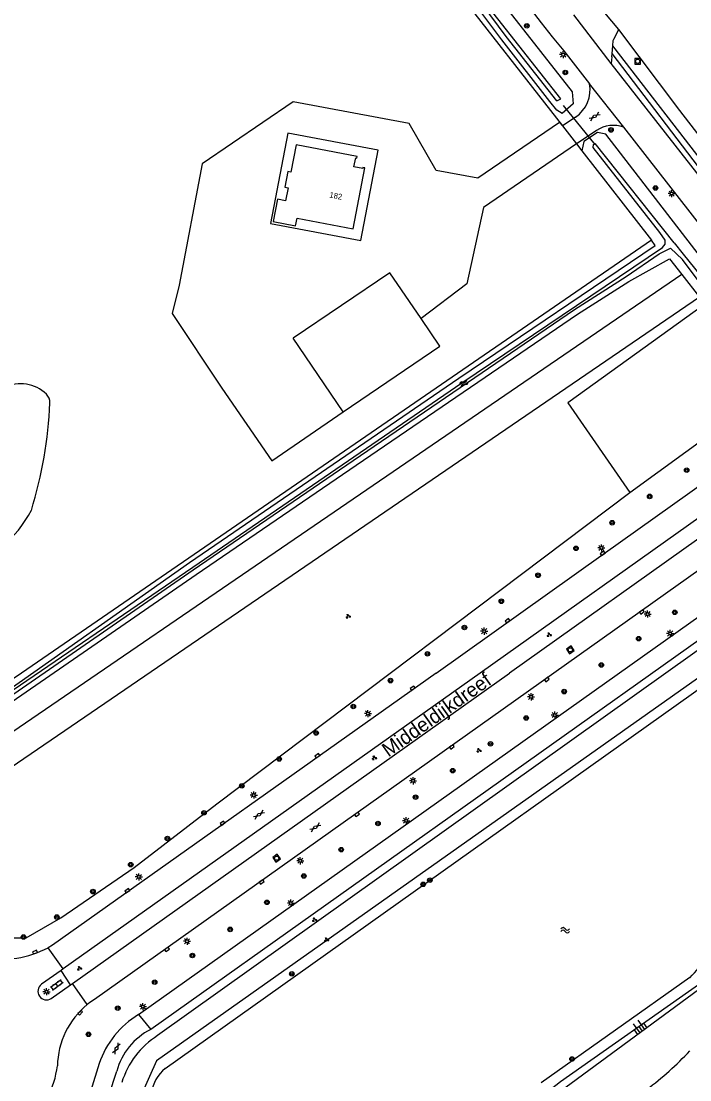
# Model space of a CAD drawing. Extents: x 124000 to 128010, y 398999 to 403000.
# Drawn here: x 126565.9 to 126683.4, y 400428.6 to 400614.4 of the extents above; entities that cross this region are included whole.
import ezdxf

# ---------------------------------------------------------------- set-up
doc = ezdxf.new("R2010")
doc.units = 0
for name, color, linetype in [('gg-afsc-faunaraster', 7, 'Continuous'), ('gg-afsc-hekwerk', 7, 'Continuous'), ('gg-anno-huisnummerreeks BGT', 7, 'Continuous'), ('gg-anno-openbare ruimte label', 7, 'Continuous'), ('gg-bbg-bijgebouw', 7, 'Continuous'), ('gg-bbg-gedigitaliseerde bebouwing', 7, 'Continuous'), ('gg-bbg-hoofdgebouw', 7, 'Continuous'), ('gg-bbg-luifel en loopbrug', 7, 'Continuous'), ('gg-knt-BGT kruinlijn', 7, 'Continuous'), ('gg-knt-bronhoudergrens', 7, 'Continuous'), ('gg-knt-verharding', 7, 'Continuous'), ('gg-kntw-bovenkant insteek waterloop', 7, 'Continuous'), ('gg-kntw-waterlijn', 7, 'Continuous'), ('gg-kwrk-duiker nz buis', 7, 'Continuous'), ('gt-grn-groengrens', 7, 'Continuous'), ('gt-grn-groengrens NZ', 7, 'Continuous'), ('gt-grn-vlakafsluiter', 7, 'Continuous'), ('gt-grn-weggrens', 7, 'Continuous'), ('gt-symb-boom', 7, 'Continuous'), ('gt-symb-gesloten verharding', 7, 'Continuous'), ('gt-symb-groenvak', 7, 'Continuous'), ('gt-symb-klinker verharding', 7, 'Continuous'), ('gt-symb-kolk', 7, 'Continuous'), ('gt-symb-lichtmast', 7, 'Continuous'), ('gt-symb-rioolschacht', 7, 'Continuous'), ('gt-symb-talud symbool', 7, 'Continuous'), ('gt-symb-watersymbool', 7, 'Continuous')]:
    doc.layers.add(name, color=color, linetype=linetype)

# ---------------------------------------------------------------- blocks, each defined once
blk = doc.blocks.new('gt0-RS')
at = {"layer": 'gt-symb-rioolschacht'}
blk.add_lwpolyline([(-0.5, -0.5), (0.5, -0.5), (0.5, 0.5), (-0.5, 0.5)], close=True, dxfattribs=at)
blk.add_circle((0, 0), 0.375, dxfattribs=at)
blk = doc.blocks.new('gt0-LMAST')
at = {"layer": 'gt-symb-lichtmast'}
for p, q in [((-0.18, 0.17), (-0.45, 0.44)), ((-0.01, 0.25), (-0.01, 0.62)), ((0.17, 0.17), (0.44, 0.44)), ((-0.26, 0), (-0.63, 0)), ((-0.18, -0.18), (-0.45, -0.45)), ((-0.01, -0.25), (-0.01, -0.63)), ((0.44, -0.45), (0.17, -0.18)), ((0.24, 0), (0.62, 0))]:
    blk.add_line(p, q, dxfattribs=at)
blk.add_circle((-0.01, 0), 0.25, dxfattribs=at)
blk = doc.blocks.new('gt0-BOOM')
at = {"layer": 'gt-symb-boom'}
for radius in [0.4, 0.2]:
    blk.add_circle((0, 0), radius, dxfattribs=at)
blk = doc.blocks.new('gt0-GRVAK')
at = {"layer": 'gt-symb-groenvak'}
for p, q in [((-0.11, 0.19), (-0.23, 0.24)), ((-0.18, 0.15), (0.09, 0.15)), ((-0.09, 0.21), (-0.16, 0.32)), ((-0.05, 0.21), (-0.05, 0.39)), ((0, 0.21), (0.06, 0.32)), ((0.01, 0.19), (0.13, 0.24)), ((0.26, -0.05), (0.2, 0.06)), ((0.3, -0.05), (0.3, 0.13)), ((0.35, -0.05), (0.41, 0.06)), ((-0.25, -0.23), (-0.36, -0.18)), ((-0.32, -0.26), (-0.05, -0.26)), ((-0.23, -0.21), (-0.29, -0.1)), ((-0.18, -0.2), (-0.18, -0.02)), ((-0.14, -0.21), (-0.07, -0.1)), ((-0.12, -0.23), (0, -0.18)), ((0.24, -0.07), (0.12, -0.02)), ((0.17, -0.11), (0.44, -0.11)), ((0.37, -0.07), (0.49, -0.02))]:
    blk.add_line(p, q, dxfattribs=at)
blk = doc.blocks.new('gt0-KOLK')
at = {"layer": 'gt-symb-kolk'}
blk.add_lwpolyline([(0, 0), (0.38, 0), (0.38, 0.4), (-0.38, 0.4), (-0.38, 0), (0, 0)], dxfattribs=at)
blk = doc.blocks.new('gt0-GESVH1')
at = {"layer": 'gt-symb-gesloten verharding'}
for p, q in [((-0.99, -0.26), (0.01, 0.24)), ((0.01, -0.26), (-0.99, 0.24)), ((0.01, 0.24), (1.01, -0.26)), ((1.01, 0.24), (0.01, -0.26))]:
    blk.add_line(p, q, dxfattribs=at)
blk = doc.blocks.new('gt0-KL1')
at = {"layer": 'gt-symb-klinker verharding'}
for p, q in [((-1.15, 0.3), (1.15, 0.3)), ((-1, -0.3), (-1, 0.3)), ((-0.5, 0.3), (-0.5, 0.45)), ((0, -0.3), (0, 0.3)), ((0.5, 0.3), (0.5, 0.45)), ((1, -0.3), (1, 0.3)), ((-1.15, -0.3), (1.15, -0.3)), ((-0.5, -0.45), (-0.5, -0.3)), ((0.5, -0.45), (0.5, -0.3))]:
    blk.add_line(p, q, dxfattribs=at)
blk = doc.blocks.new('gt0-TALUD_1')
at = {"layer": 'gt-symb-talud symbool'}
for p, q in [((-1, -1), (-1, 0)), ((-0.5, -2), (-0.5, 0)), ((0, -1), (0, 0)), ((0.5, -2), (0.5, 0)), ((1, -1), (1, 0))]:
    blk.add_line(p, q, dxfattribs=at)
blk = doc.blocks.new('gt0-WA')
at = {"layer": 'gt-symb-watersymbool'}
for centre, start, end in [((-0.32, 0.02), 28.0725, 151.9275), ((0.43, 0.42), 208.0725, 331.9275), ((-0.32, -0.43), 28.0725, 151.9275), ((0.43, -0.03), 208.0725, 331.9275)]:
    blk.add_arc(centre, 0.425, start, end, dxfattribs=at)

msp = doc.modelspace()

# ---------------------------------------------------------------- linework, layer by layer
at = {"layer": 'gg-afsc-faunaraster'}
msp.add_line((126672.8, 400531.66), (126693.98, 400547.07), dxfattribs=at)
msp.add_lwpolyline([(126689.89, 400559.05), (126685.77, 400564.59), (126661.94, 400547.44), (126672.8, 400531.66)], dxfattribs=at)
at = {"layer": 'gg-afsc-hekwerk'}
for p, q in [((126661, 400596.02), (126663.45, 400592.87)), ((126663.45, 400592.87), (126664.42, 400591.64)), ((126664.42, 400591.64), (126676.64, 400575.99)), ((126676.64, 400575.99), (126566, 400500)), ((126566, 400500), (126505.91, 400458.73))]:
    msp.add_line(p, q, dxfattribs=at)
msp.add_lwpolyline([(126633.8, 400631.89), (126641.39, 400621.12), (126661, 400596.02)], dxfattribs=at)
msp.add_lwpolyline([(126633.8, 400631.89), (126641.39, 400621.12), (126661, 400596.02)], dxfattribs=at)
at = {"layer": 'gg-bbg-bijgebouw'}
msp.add_line((126622.46, 400545.82), (126613.68, 400558.8), dxfattribs=at)
for points in [[(126636.16, 400562.22), (126630.65, 400570.27), (126613.68, 400558.8)], [(126622.46, 400545.82), (126639.46, 400557.4), (126636.16, 400562.22)]]:
    msp.add_lwpolyline(points, dxfattribs=at)
at = {"layer": 'gg-bbg-gedigitaliseerde bebouwing'}
msp.add_lwpolyline([(126613.3, 400587.92), (126612.76, 400588.02), (126612.24, 400585.27), (126612.81, 400585.16), (126612.38, 400582.89), (126610.96, 400583.16), (126610.21, 400579.23), (126614.14, 400578.49), (126614.4, 400579.86), (126624.23, 400577.99)], dxfattribs=at)
at = {"layer": 'gg-bbg-hoofdgebouw'}
msp.add_lwpolyline([(126624.23, 400577.99), (126626.26, 400588.7), (126625.96, 400588.74), (126625.92, 400588.56), (126624.38, 400588.85), (126624.68, 400590.41), (126624.9, 400590.38), (126624.96, 400590.67), (126614.2, 400592.7), (126613.3, 400587.92)], dxfattribs=at)
at = {"layer": 'gg-bbg-luifel en loopbrug'}
msp.add_lwpolyline([(126609.74, 400578.91), (126625.59, 400575.9), (126628.6, 400591.75), (126612.75, 400594.76), (126609.74, 400578.91)], dxfattribs=at)
at = {"layer": 'gg-knt-BGT kruinlijn'}
for p, q in [((126679.17, 400500), (126589.89, 400436.36)), ((126684.85, 400444.39), (126660.54, 400426.5))]:
    msp.add_line(p, q, dxfattribs=at)
msp.add_lwpolyline([(126708.68, 400521.77), (126702.15, 400516.38), (126679.17, 400500)], dxfattribs=at)
msp.add_arc((126598.03, 400423.63), 15.11, 122.5975, 162.6894, dxfattribs=at)
at = {"layer": 'gg-knt-bronhoudergrens'}
for points in [[(126660.49, 400596.66), (126646.14, 400586.86), (126638.79, 400588.22), (126634.06, 400596.48), (126613.71, 400600.24), (126597.7, 400589.4)], [(126663.45, 400592.87), (126647.11, 400581.71), (126644.2, 400568.3), (126636.16, 400562.22)], [(126597.7, 400589.4), (126593.69, 400568.1), (126592.46, 400563.08)], [(126592.46, 400563.08), (126601.2, 400550.01), (126609.94, 400537.25), (126622.46, 400545.82)]]:
    msp.add_lwpolyline(points, dxfattribs=at)
at = {"layer": 'gg-knt-verharding'}
for p, q in [((126669.55, 400606.97), (126662.98, 400615.55)), ((126670.03, 400611.28), (126670.86, 400612.93)), ((126669.73, 400608.72), (126669.83, 400610.09)), ((126689.04, 400585.19), (126669.83, 400610.09)), ((126669.68, 400608.16), (126669.55, 400606.97)), ((126669.68, 400608.16), (126669.73, 400608.72)), ((126685.2, 400586.99), (126669.55, 400606.97)), ((126671.74, 400595.79), (126665.75, 400603.44)), ((126663.05, 400597.42), (126661, 400596.02)), ((126663.3, 400597.58), (126663.05, 400597.42)), ((126666.98, 400595.22), (126665.53, 400594.25)), ((126694.92, 400566.15), (126671.74, 400595.79)), ((126665.53, 400594.25), (126663.45, 400592.87)), ((126709.65, 400544.82), (126646.51, 400500)), ((126711.39, 400542.41), (126651.67, 400500)), ((126715.87, 400540.05), (126659.49, 400500)), ((126586.53, 400440.04), (126698.71, 400519.75)), ((126700.9, 400517.14), (126588.69, 400437.43)), ((126646.51, 400500), (126573.34, 400448.07)), ((126574.97, 400445.53), (126651.67, 400500)), ((126572.94, 400447.79), (126569.53, 400445.36)), ((126573.34, 400448.07), (126572.94, 400447.79)), ((126574.61, 400445.28), (126572.94, 400447.79)), ((126571.23, 400442.88), (126574.61, 400445.28)), ((126574.61, 400445.28), (126574.97, 400445.53)), ((126579.63, 400431.45), (126578.15, 400426.74)), ((126581.36, 400425.82), (126582.72, 400430.11))]:
    msp.add_line(p, q, dxfattribs=at)
for points in [[(126650.6, 400623.6), (126655.33, 400616.66), (126657.23, 400614.14), (126659.2, 400611.66), (126661.22, 400609.23), (126665.75, 400603.44)], [(126669.83, 400610.09), (126669.89, 400611.02), (126670.03, 400611.28)], [(126701.29, 400566.06), (126701.94, 400566.56), (126686.73, 400586.39), (126669.73, 400608.72)], [(126638.79, 400500), (126668.15, 400520.84), (126704.25, 400546.54)], [(126638.79, 400500), (126571.47, 400452.24), (126570.67, 400451.79)], [(126659.49, 400500), (126578.79, 400442.69), (126578.15, 400442.26), (126577.54, 400441.79)]]:
    msp.add_lwpolyline(points, dxfattribs=at)
for centre, radius, start, end in [((126660, 400602.41), 5.84, 304.3273, 10.1665), ((126669.91, 400590.84), 5.28, 69.7118, 123.7344), ((126562.32, 400467.72), 17.98, 260.5761, 297.65), ((126570.39, 400444.13), 1.51, 124.7785, 303.9525), ((126586.53, 400430.75), 14.24, 129.138, 178.8034), ((126594.8, 400426.34), 16, 121.1225, 161.3971), ((126593.93, 400427.08), 11.61, 116.8538, 164.8814), ((126639.54, 400475.03), 60.25, 307.0063, 316.6624), ((126554.63, 400433.37), 17.82, 315.1848, 352.512)]:
    msp.add_arc(centre, radius, start, end, dxfattribs=at)
at = {"layer": 'gg-kntw-bovenkant insteek waterloop'}
for p, q in [((126659.99, 400598.79), (126658.78, 400600.33)), ((126681.96, 400569.93), (126685.08, 400566)), ((126683.33, 400446.53), (126657.25, 400428.08))]:
    msp.add_line(p, q, dxfattribs=at)
for points in [[(126636.27, 400635.39), (126651.57, 400616.18), (126662.67, 400602), (126662.88, 400599.9), (126660.94, 400598.24), (126659.99, 400598.79)], [(126658.78, 400600.33), (126650.33, 400611.13), (126646.11, 400616.76), (126642.92, 400620.32), (126633.8, 400631.89)], [(126690.16, 400559.59), (126693.06, 400560.84), (126692.93, 400563.05), (126668.63, 400594.6), (126667.15, 400594.87), (126664.72, 400593.3), (126664.42, 400591.64)], [(126489.38, 400446.62), (126522.78, 400469.78), (126560.39, 400494.72), (126595.52, 400519.38), (126642.77, 400551.76), (126677.27, 400575.02), (126676.64, 400575.99)], [(126672.66, 400568.7), (126679.77, 400572.69), (126681.96, 400569.93)], [(126490.73, 400444.73), (126502.71, 400452.9), (126562.68, 400493.84), (126596.68, 400517.32), (126624.77, 400536.46), (126663.63, 400562.97), (126672.66, 400568.7)], [(126591.21, 400430.6), (126717.03, 400519.99), (126717.95, 400520.48), (126718.89, 400520.66), (126719.92, 400520.17), (126720.6, 400519.51)]]:
    msp.add_lwpolyline(points, dxfattribs=at)
for centre, radius, start, end in [((126565.85, 400544.2), 6.56, 46.4828, 115.8942), ((126568.99, 400547.5), 2, 357.322, 46.5496), ((126494.35, 400550.94), 76.72, 343.0379, 357.3609), ((126547.58, 400539.28), 22.82, 250.4845, 331.9877), ((126675.48, 400455.02), 11.57, 312.7275, 336.7504), ((126595.84, 400425.17), 7.14, 130.4773, 170.9513)]:
    msp.add_arc(centre, radius, start, end, dxfattribs=at)
at = {"layer": 'gg-kntw-waterlijn'}
for p, q in [((126680.58, 400575.52), (126666.72, 400592.95)), ((126679, 400574.13), (126679.95, 400574.6))]:
    msp.add_line(p, q, dxfattribs=at)
for points in [[(126659.98, 400600.42), (126660.69, 400600.76), (126645.96, 400619.58), (126643.06, 400623.74), (126635.91, 400633.56), (126635.51, 400633.64), (126634.8, 400633.09)], [(126659.98, 400600.42), (126651.12, 400611.73), (126646.88, 400617.4), (126643.69, 400620.97), (126634.8, 400633.09)], [(126679.03, 400575.98), (126678.08, 400577.32), (126666.36, 400592.27), (126666.44, 400592.78), (126666.72, 400592.95)], [(126678.57, 400574.69), (126679.03, 400575.29), (126679.03, 400575.98)], [(126488, 400445.53), (126489.95, 400445.8), (126523.34, 400468.95), (126596.09, 400518.56), (126643.33, 400550.93), (126678.57, 400574.69)], [(126488.27, 400445.17), (126490.17, 400445.56), (126502.15, 400453.73), (126562.11, 400494.66), (126596.12, 400518.14), (126624.21, 400537.28), (126663.08, 400563.8), (126672.19, 400569.59), (126677.95, 400573.61), (126679, 400574.13)], [(126680.58, 400575.52), (126682.16, 400573.53), (126686.15, 400568.6), (126690.86, 400562.29), (126690.16, 400561.76), (126682.09, 400572.56), (126679.95, 400574.6)]]:
    msp.add_lwpolyline(points, dxfattribs=at)
at = {"layer": 'gg-kwrk-duiker nz buis'}
msp.add_line((126661.09, 400599.64), (126666.7, 400592.76), dxfattribs=at)
at = {"layer": 'gt-grn-groengrens'}
for p, q in [((126660.49, 400596.66), (126661, 400596.02)), ((126685.08, 400566), (126505.58, 400443.4))]:
    msp.add_line(p, q, dxfattribs=at)
for points in [[(126687.16, 400591.55), (126681.61, 400598.73), (126670.86, 400612.93)], [(126681.96, 400569.93), (126497.48, 400443.92), (126497.87, 400443.38)], [(126720.81, 400521.59), (126719.39, 400522.55), (126718.08, 400522.19), (126709.07, 400516.24), (126589.71, 400431.93), (126587.01, 400425.88), (126585.2, 400420.65), (126583.94, 400417.59), (126581.6, 400413.81), (126578, 400409.49), (126575.66, 400406.6), (126575.66, 400404.98), (126576.23, 400391.83)], [(126723.52, 400518.18), (126730.68, 400509.21), (126731.58, 400506.69), (126727.98, 400499.53), (126726.54, 400496.83), (126725.1, 400495.38), (126712.49, 400493.76), (126711.05, 400493.04), (126709.25, 400491.96), (126707.81, 400490.88), (126706.01, 400488.9), (126685.31, 400445.54), (126660.64, 400428.25), (126656.32, 400424.83), (126619.71, 400421.11)]]:
    msp.add_lwpolyline(points, dxfattribs=at)
at = {"layer": 'gt-grn-groengrens NZ'}
msp.add_lwpolyline([(126531.73, 400443.48), (126541.27, 400448.81), (126551.13, 400453.53), (126566.82, 400453.51), (126572.92, 400457.03), (126585.79, 400465.85), (126600.29, 400477.04), (126672.8, 400531.66)], dxfattribs=at)
at = {"layer": 'gt-grn-vlakafsluiter'}
msp.add_line((126670.86, 400612.93), (126667.2, 400617.36), dxfattribs=at)
at = {"layer": 'gt-grn-weggrens'}
for p, q in [((126573.34, 400448.07), (126570.67, 400451.79)), ((126577.54, 400441.79), (126574.97, 400445.53)), ((126586.53, 400440.04), (126588.69, 400437.43))]:
    msp.add_line(p, q, dxfattribs=at)

# ---------------------------------------------------------------- block references
at = {"layer": 'gt-symb-boom'}
for p in [(126654.73, 400613.61), (126661.49, 400605.4), (126669.52, 400595.33), (126677.33, 400585.14), (126682.8, 400535.6), (126676.3, 400531), (126669.71, 400526.38), (126663.37, 400521.89), (126656.71, 400517.16), (126650.26, 400512.6), (126680.71, 400510.65), (126643.77, 400507.99), (126674.37, 400506.03), (126637.28, 400503.36), (126667.82, 400501.41), (126630.8, 400498.67), (126661.29, 400496.74), (126624.26, 400494.13), (126654.62, 400492.1), (126617.73, 400489.47), (126648.35, 400487.57), (126611.24, 400484.91), (126641.72, 400482.87), (126604.69, 400480.19), (126635.2, 400478.22), (126598.05, 400475.46), (126628.59, 400473.59), (126591.62, 400470.96), (126622.14, 400469), (126585.18, 400466.37), (126615.58, 400464.37), (126636.53, 400462.91), (126637.71, 400463.64), (126578.54, 400461.64), (126609.09, 400459.75), (126572.21, 400457.16), (126602.63, 400455), (126566.34, 400453.66), (126596.01, 400450.43), (126613.47, 400447.19), (126589.39, 400445.75), (126582.9, 400441.18), (126577.76, 400436.58), (126662.68, 400432.26)]:
    msp.add_blockref('gt0-BOOM', p, dxfattribs=at)
at = {"layer": 'gt-symb-gesloten verharding'}
for p, rotation in [((126666.67, 400597.69), -146.0079602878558), ((126607.67, 400475.12), 35.39110751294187), ((126617.58, 400472.93), 35.39110751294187), ((126582.68, 400434.12), -117.30778007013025)]:
    msp.add_blockref('gt0-GESVH1', p, dxfattribs=dict(at, rotation=rotation))
at = {"layer": 'gt-symb-groenvak'}
for p in [(126623.35, 400509.97), (126658.65, 400506.72), (126646.31, 400486.41), (126627.95, 400485.11), (126617.44, 400456.68), (126619.55, 400453.19), (126576.17, 400448.16)]:
    msp.add_blockref('gt0-GRVAK', p, dxfattribs=at)
at = {"layer": 'gt-symb-klinker verharding', "rotation": 36.090567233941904}
msp.add_blockref('gt0-KL1', (126572.21, 400445.28), dxfattribs=at)
at = {"layer": 'gt-symb-kolk'}
for p, rotation in [((126667.92, 400521.16), -144.56219853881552), ((126675.04, 400510.56), 35.31121343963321), ((126651.23, 400509.33), -144.68878655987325), ((126634.8, 400497.17), 35.39110751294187), ((126658.13, 400499.03), -144.60889248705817), ((126641.46, 400487.2), -144.64205742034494), ((126618.07, 400485.32), 35.311213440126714), ((126624.79, 400475.34), -144.56219853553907), ((126601.4, 400473.48), 35.39110751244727), ((126608.06, 400463.5), -144.68878655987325), ((126584.71, 400461.63), 35.39110751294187), ((126568.3, 400451.2), -160.18818811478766), ((126591.42, 400451.66), -144.56219853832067), ((126576.16, 400440.5), -133.21767957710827)]:
    msp.add_blockref('gt0-KOLK', p, dxfattribs=dict(at, rotation=rotation))
at = {"layer": 'gt-symb-lichtmast'}
for p in [(126661.12, 400608.54), (126680.17, 400584.16), (126667.83, 400521.95), (126675.96, 400510.36), (126647.25, 400507.35), (126679.91, 400506.95), (126655.48, 400495.83), (126626.85, 400492.88), (126659.65, 400492.62), (126634.76, 400481.09), (126606.79, 400478.58), (126633.55, 400474.07), (126614.96, 400467.05), (126586.61, 400464.21), (126613.31, 400459.62), (126595.07, 400452.92), (126570.39, 400444.06), (126587.32, 400441.44)]:
    msp.add_blockref('gt0-LMAST', p, dxfattribs=at)
at = {"layer": 'gt-symb-rioolschacht'}
msp.add_blockref('gt0-RS', (126674.2, 400607.39), dxfattribs=at)
for p, rotation in [((126662.37, 400504.07), 35.31121343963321), ((126610.8, 400467.5), 35.47103932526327)]:
    msp.add_blockref('gt0-RS', p, dxfattribs=dict(at, rotation=rotation))
at = {"layer": 'gt-symb-talud symbool', "xscale": 0.9998369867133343, "yscale": 0.9998369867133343, "rotation": -143.62293247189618}
msp.add_blockref('gt0-TALUD_1', (126674.99, 400437.14), dxfattribs=at)
at = {"layer": 'gt-symb-watersymbool', "rotation": 34.32560196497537}
msp.add_blockref('gt0-WA', (126643.64, 400550.85), dxfattribs=at)
at = {"layer": 'gt-symb-watersymbool'}
msp.add_blockref('gt0-WA', (126661.41, 400454.86), dxfattribs=at)

# ---------------------------------------------------------------- texts
at = {"layer": 'gg-anno-huisnummerreeks BGT'}
msp.add_text('182', height=1, rotation=349.2, dxfattribs=at).set_placement((126620.01, 400583.48))
at = {"layer": 'gg-anno-openbare ruimte label'}
msp.add_text('Middeldijkdreef', height=2.5, rotation=35.4, dxfattribs=at).set_placement((126630.42, 400485.16))

doc.saveas('drawing.dxf')
